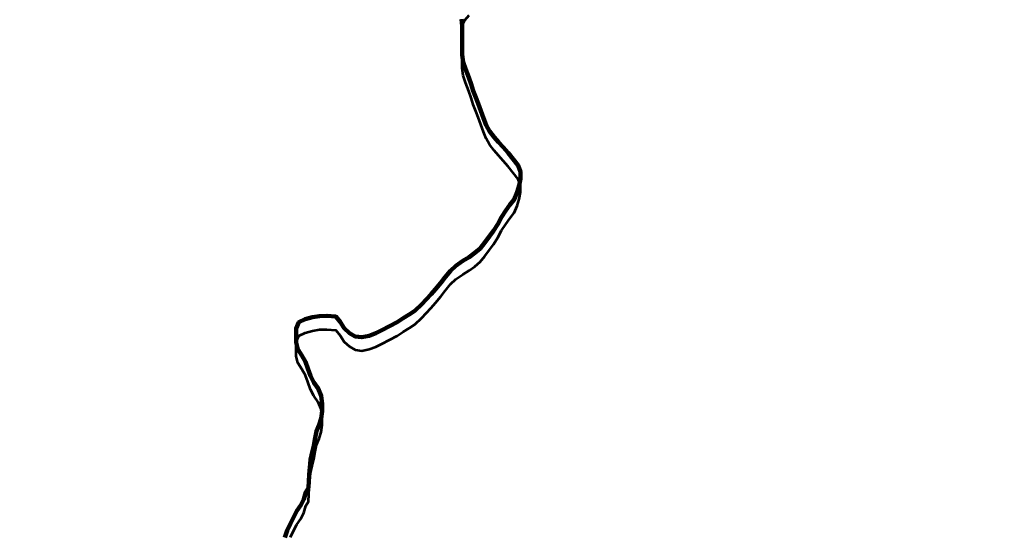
# Model space of a CAD drawing. Extents: x -1643653 to 4543381, y 1624270 to 13878484.
# Drawn here: x 738308 to 740190, y 8965537 to 8966529 of the extents above; entities that cross this region are included whole.
import ezdxf

# ---------------------------------------------------------------- set-up
doc = ezdxf.new("R2010")
doc.units = 0
doc.header["$LTSCALE"] = 200
for name, color, linetype, lineweight in [('24', 7, 'Continuous', 25), ('28', 7, 'Continuous', 53), ('53', 7, 'Continuous', 106), ('60', 7, 'Continuous', 13), ('9', 7, 'Continuous', 90)]:
    doc.layers.add(name, color=color, linetype=linetype, lineweight=lineweight)

msp = doc.modelspace()

# ---------------------------------------------------------------- linework, layer by layer
at = {"layer": '24', "lineweight": 53}
for points in [[(739158.1, 8966530), (739159.4, 8966517.4), (739159.7, 8966501.9), (739159.6, 8966488.5), (739159.6, 8966475.8), (739159.8, 8966461.7), (739161.8, 8966447.6), (739165.8, 8966434.4), (739172.5, 8966418), (739176.8, 8966405.2), (739180.7, 8966392.1), (739185.8, 8966379.3), (739190.3, 8966367.7), (739195.8, 8966353.6), (739200.5, 8966339.5), (739206, 8966326.4), (739212.5, 8966314.9)], [(739212.5, 8966314.9), (739221.2, 8966303.3), (739229.4, 8966293.7), (739238.7, 8966284), (739248.2, 8966272.7), (739257.8, 8966260.7), (739267.2, 8966248.6), (739271.9, 8966236.2), (739271.7, 8966223.1), (739269.6, 8966210.1), (739265.5, 8966197.1), (739259.7, 8966183.4), (739251.7, 8966172.8), (739243.5, 8966161.9), (739235.5, 8966149.4), (739228.5, 8966135.9), (739219.9, 8966122.7), (739212.2, 8966112.6), (739203.3, 8966100.1), (739194.2, 8966089), (739184.2, 8966080.5), (739173, 8966072.4), (739161.1, 8966064.8), (739147.8, 8966055.7), (739137.4, 8966046.1), (739127.2, 8966033.7), (739118.7, 8966022.8), (739108.3, 8966010.4), (739099.8, 8966000.7), (739090.7, 8965990.6), (739081.8, 8965981.7), (739068.4, 8965968.8), (739057.5, 8965961.5), (739046.3, 8965954.5), (739034.9, 8965947), (739019.6, 8965939.2), (739005.3, 8965931.5)], [(739005.3, 8965931.5), (738993.5, 8965925.7), (738980.6, 8965921), (738966.6, 8965918), (738953.9, 8965919.7), (738942.8, 8965926.2), (738932.8, 8965935.4), (738924.7, 8965947.7), (738916.9, 8965957.7), (738899.6, 8965959.3), (738885.1, 8965958.9), (738871.5, 8965956.5), (738857.8, 8965952.8), (738845.7, 8965947.2), (738840.1, 8965935.1), (738840, 8965921.4), (738840.2, 8965908), (738843.6, 8965895.1), (738851.5, 8965882.9), (738858, 8965870.6), (738863, 8965858.1), (738868.1, 8965843.9), (738874.6, 8965831.2), (738882.9, 8965819.4), (738888.6, 8965805.6), (738890.4, 8965789.8), (738890.2, 8965775.9), (738888.7, 8965761.5), (738884.4, 8965749.3), (738879.3, 8965737.4), (738877.1, 8965724.5), (738874.1, 8965709.8), (738870.9, 8965696.6), (738868, 8965682.8), (738866.3, 8965667.7), (738865.5, 8965653.5), (738863.8, 8965629.1), (738863.8, 8965628.4), (738858.8, 8965619.8), (738855, 8965606.6), (738849.3, 8965594.9), (738841.6, 8965583.7), (738835.7, 8965572.7), (738829.1, 8965559.3), (738822.9, 8965546.1), (738818.7, 8965532.6)]]:
    msp.add_lwpolyline(points, dxfattribs=at)
at = {"layer": '28'}
for points in [[(739212.5, 8966288.7), (739206, 8966300.3), (739200.5, 8966313.3), (739195.8, 8966327.4), (739190.3, 8966341.5), (739185.8, 8966353.2), (739180.7, 8966366), (739176.8, 8966379), (739172.5, 8966391.8), (739165.8, 8966408.2), (739161.8, 8966421.5), (739159.8, 8966435.6), (739159.6, 8966449.6), (739159.6, 8966462.3), (739159.7, 8966475.8), (739159.4, 8966491.2), (739158.1, 8966503.8), (739158.5, 8966516.8), (739164.8, 8966528.2), (739172.9, 8966538)], [(739158.1, 8966530), (739159.4, 8966517.4), (739159.7, 8966501.9), (739159.6, 8966488.5), (739159.6, 8966475.8), (739159.8, 8966461.7), (739161.8, 8966447.6), (739165.8, 8966434.4), (739172.5, 8966418), (739176.8, 8966405.2), (739180.7, 8966392.1), (739185.8, 8966379.3), (739190.3, 8966367.7), (739195.8, 8966353.6), (739200.5, 8966339.5), (739206, 8966326.4), (739212.5, 8966314.9)], [(739212.5, 8966314.9), (739221.2, 8966303.3), (739229.4, 8966293.7), (739238.7, 8966284), (739248.2, 8966272.7), (739257.8, 8966260.7), (739267.2, 8966248.6), (739271.9, 8966236.2), (739271.7, 8966223.1), (739269.6, 8966210.1), (739265.5, 8966197.1), (739259.7, 8966183.4), (739251.7, 8966172.8), (739243.5, 8966161.9), (739235.5, 8966149.4), (739228.5, 8966135.9), (739219.9, 8966122.7), (739212.2, 8966112.6), (739203.3, 8966100.1), (739194.2, 8966089), (739184.2, 8966080.5), (739173, 8966072.4), (739161.1, 8966064.8), (739147.8, 8966055.7), (739137.4, 8966046.1), (739127.2, 8966033.7), (739118.7, 8966022.8), (739108.3, 8966010.4), (739099.8, 8966000.7), (739090.7, 8965990.6), (739081.8, 8965981.7), (739068.4, 8965968.8), (739057.5, 8965961.5), (739046.3, 8965954.5), (739034.9, 8965947), (739019.6, 8965939.2), (739005.3, 8965931.5)], [(739005.3, 8965905.3), (739019.6, 8965913.1), (739034.9, 8965920.9), (739046.3, 8965928.3), (739057.5, 8965935.3), (739068.4, 8965942.6), (739081.8, 8965955.5), (739090.7, 8965964.5), (739099.8, 8965974.6), (739108.3, 8965984.2), (739118.7, 8965996.6), (739127.2, 8966007.6), (739137.4, 8966020), (739147.8, 8966029.5), (739161.1, 8966038.7), (739173, 8966046.2), (739184.2, 8966054.4), (739194.2, 8966062.9), (739203.3, 8966073.9), (739212.2, 8966086.4), (739219.9, 8966096.5), (739228.5, 8966109.8), (739235.5, 8966123.2), (739243.5, 8966135.8), (739251.7, 8966146.7), (739259.7, 8966157.2), (739265.5, 8966170.9), (739269.6, 8966184), (739271.7, 8966197), (739271.9, 8966210), (739267.2, 8966222.5), (739257.8, 8966234.5), (739248.2, 8966246.5), (739238.7, 8966257.8), (739229.4, 8966267.6), (739221.2, 8966277.2), (739212.5, 8966288.7)], [(739005.3, 8965931.5), (738993.5, 8965925.7), (738980.6, 8965921), (738966.6, 8965918), (738953.9, 8965919.7), (738942.8, 8965926.2), (738932.8, 8965935.4), (738924.7, 8965947.7), (738916.9, 8965957.7), (738899.6, 8965959.3), (738885.1, 8965958.9), (738871.5, 8965956.5), (738857.8, 8965952.8), (738845.7, 8965947.2), (738840.1, 8965935.1), (738840, 8965921.4), (738840.2, 8965908), (738843.6, 8965895.1), (738851.5, 8965882.9), (738858, 8965870.6), (738863, 8965858.1), (738868.1, 8965843.9), (738874.6, 8965831.2), (738882.9, 8965819.4), (738888.6, 8965805.6), (738890.4, 8965789.8), (738890.2, 8965775.9), (738888.7, 8965761.5), (738884.4, 8965749.3), (738879.3, 8965737.4), (738877.1, 8965724.5), (738874.1, 8965709.8), (738870.9, 8965696.6), (738868, 8965682.8), (738866.3, 8965667.7), (738865.5, 8965653.5), (738863.8, 8965629.1), (738863.8, 8965628.4), (738858.8, 8965619.8), (738855, 8965606.6), (738849.3, 8965594.9), (738841.6, 8965583.7), (738835.7, 8965572.7), (738829.1, 8965559.3), (738822.9, 8965546.1), (738818.7, 8965532.6)], [(738829.1, 8965533.1), (738835.7, 8965546.5), (738841.6, 8965557.5), (738849.3, 8965568.8), (738855, 8965580.4), (738858.8, 8965593.6), (738863.8, 8965602.2), (738863.8, 8965602.9), (738865.5, 8965627.3), (738866.3, 8965641.5), (738868, 8965656.6), (738870.9, 8965670.4), (738874.1, 8965683.7), (738877.1, 8965698.3), (738879.3, 8965711.2), (738884.4, 8965723.2), (738888.7, 8965735.4), (738890.2, 8965749.8), (738890.4, 8965763.6), (738888.6, 8965779.4), (738882.9, 8965793.3), (738874.6, 8965805.1), (738868.1, 8965817.8), (738863, 8965832), (738858, 8965844.4), (738851.5, 8965856.8), (738843.6, 8965868.9), (738840.2, 8965881.8), (738840, 8965895.2), (738840.1, 8965908.9), (738845.7, 8965921), (738857.8, 8965926.6), (738871.5, 8965930.4), (738885.1, 8965932.7), (738899.6, 8965933.1), (738916.9, 8965931.6), (738924.7, 8965921.5), (738932.8, 8965909.3), (738942.8, 8965900), (738953.9, 8965893.5), (738966.6, 8965891.8), (738980.6, 8965894.8), (738993.5, 8965899.6), (739005.3, 8965905.3)]]:
    msp.add_lwpolyline(points, dxfattribs=at)
for points in [[(738852.4, 8967397.8), (738119.2, 8967456.1), (736819.8, 8967385.2), (735978.7, 8967299.6), (734932.4, 8966935.1), (733681.7, 8966482.5), (732152.4, 8966285.3), (730470.8, 8966190.5), (727806.8, 8965794.5), (726426, 8965189.7), (726351.8, 8965240.9), (726326.3, 8965228.3)], [(743879.1, 8965604.4), (743559.1, 8965590.5), (743000.3, 8965872.6), (741413.3, 8966731.2), (740701.8, 8967013.8), (739557.2, 8967298.3), (738862.3, 8967422.5)]]:
    msp.add_spline(points, degree=3, dxfattribs=at)
at = {"layer": '53'}
for points in [[(739158.1, 8966530), (739159.4, 8966517.4), (739159.7, 8966501.9), (739159.6, 8966488.5), (739159.6, 8966475.8), (739159.8, 8966461.7), (739161.8, 8966447.6), (739165.8, 8966434.4), (739172.5, 8966418), (739176.8, 8966405.2), (739180.7, 8966392.1), (739185.8, 8966379.3), (739190.3, 8966367.7), (739195.8, 8966353.6), (739200.5, 8966339.5), (739206, 8966326.4), (739212.5, 8966314.9)], [(739212.5, 8966314.9), (739221.2, 8966303.3), (739229.4, 8966293.7), (739238.7, 8966284), (739248.2, 8966272.7), (739257.8, 8966260.7), (739267.2, 8966248.6), (739271.9, 8966236.2), (739271.7, 8966223.1), (739269.6, 8966210.1), (739265.5, 8966197.1), (739259.7, 8966183.4), (739251.7, 8966172.8), (739243.5, 8966161.9), (739235.5, 8966149.4), (739228.5, 8966135.9), (739219.9, 8966122.7), (739212.2, 8966112.6), (739203.3, 8966100.1), (739194.2, 8966089), (739184.2, 8966080.5), (739173, 8966072.4), (739161.1, 8966064.8), (739147.8, 8966055.7), (739137.4, 8966046.1), (739127.2, 8966033.7), (739118.7, 8966022.8), (739108.3, 8966010.4), (739099.8, 8966000.7), (739090.7, 8965990.6), (739081.8, 8965981.7), (739068.4, 8965968.8), (739057.5, 8965961.5), (739046.3, 8965954.5), (739034.9, 8965947), (739019.6, 8965939.2), (739005.3, 8965931.5)], [(739005.3, 8965931.5), (738993.5, 8965925.7), (738980.6, 8965921), (738966.6, 8965918), (738953.9, 8965919.7), (738942.8, 8965926.2), (738932.8, 8965935.4), (738924.7, 8965947.7), (738916.9, 8965957.7), (738899.6, 8965959.3), (738885.1, 8965958.9), (738871.5, 8965956.5), (738857.8, 8965952.8), (738845.7, 8965947.2), (738840.1, 8965935.1), (738840, 8965921.4), (738840.2, 8965908), (738843.6, 8965895.1), (738851.5, 8965882.9), (738858, 8965870.6), (738863, 8965858.1), (738868.1, 8965843.9), (738874.6, 8965831.2), (738882.9, 8965819.4), (738888.6, 8965805.6), (738890.4, 8965789.8), (738890.2, 8965775.9), (738888.7, 8965761.5), (738884.4, 8965749.3), (738879.3, 8965737.4), (738877.1, 8965724.5), (738874.1, 8965709.8), (738870.9, 8965696.6), (738868, 8965682.8), (738866.3, 8965667.7), (738865.5, 8965653.5), (738863.8, 8965629.1), (738863.8, 8965628.4), (738858.8, 8965619.8), (738855, 8965606.6), (738849.3, 8965594.9), (738841.6, 8965583.7), (738835.7, 8965572.7), (738829.1, 8965559.3), (738822.9, 8965546.1), (738818.7, 8965532.6)]]:
    msp.add_lwpolyline(points, dxfattribs=at)
at = {"layer": '60', "lineweight": 25}
msp.add_spline([(814781, 9009175.5), (814787.2, 9009173.4), (814796.9, 9009173.4), (814799.4, 9009172.4), (814805.1, 9009174.5), (814805.6, 9009176.5), (814811.7, 9009179.5), (814811.7, 9009179.5), (814801.5, 9009181), (814790.7, 9009181.5), (814784.1, 9009183.1), (814777.4, 9009185.1), (814778.4, 9009175.5)], degree=3, dxfattribs=at)
at = {"layer": '9'}
for points in [[(739158.1, 8966530), (739159.4, 8966517.4), (739159.7, 8966501.9), (739159.6, 8966488.5), (739159.6, 8966475.8), (739159.8, 8966461.7), (739161.8, 8966447.6), (739165.8, 8966434.4), (739172.5, 8966418), (739176.8, 8966405.2), (739180.7, 8966392.1), (739185.8, 8966379.3), (739190.3, 8966367.7), (739195.8, 8966353.6), (739200.5, 8966339.5), (739206, 8966326.4), (739212.5, 8966314.9)], [(739212.5, 8966314.9), (739221.2, 8966303.3), (739229.4, 8966293.7), (739238.7, 8966284), (739248.2, 8966272.7), (739257.8, 8966260.7), (739267.2, 8966248.6), (739271.9, 8966236.2), (739271.7, 8966223.1), (739269.6, 8966210.1), (739265.5, 8966197.1), (739259.7, 8966183.4), (739251.7, 8966172.8), (739243.5, 8966161.9), (739235.5, 8966149.4), (739228.5, 8966135.9), (739219.9, 8966122.7), (739212.2, 8966112.6), (739203.3, 8966100.1), (739194.2, 8966089), (739184.2, 8966080.5), (739173, 8966072.4), (739161.1, 8966064.8), (739147.8, 8966055.7), (739137.4, 8966046.1), (739127.2, 8966033.7), (739118.7, 8966022.8), (739108.3, 8966010.4), (739099.8, 8966000.7), (739090.7, 8965990.6), (739081.8, 8965981.7), (739068.4, 8965968.8), (739057.5, 8965961.5), (739046.3, 8965954.5), (739034.9, 8965947), (739019.6, 8965939.2), (739005.3, 8965931.5)], [(739005.3, 8965931.5), (738993.5, 8965925.7), (738980.6, 8965921), (738966.6, 8965918), (738953.9, 8965919.7), (738942.8, 8965926.2), (738932.8, 8965935.4), (738924.7, 8965947.7), (738916.9, 8965957.7), (738899.6, 8965959.3), (738885.1, 8965958.9), (738871.5, 8965956.5), (738857.8, 8965952.8), (738845.7, 8965947.2), (738840.1, 8965935.1), (738840, 8965921.4), (738840.2, 8965908), (738843.6, 8965895.1), (738851.5, 8965882.9), (738858, 8965870.6), (738863, 8965858.1), (738868.1, 8965843.9), (738874.6, 8965831.2), (738882.9, 8965819.4), (738888.6, 8965805.6), (738890.4, 8965789.8), (738890.2, 8965775.9), (738888.7, 8965761.5), (738884.4, 8965749.3), (738879.3, 8965737.4), (738877.1, 8965724.5), (738874.1, 8965709.8), (738870.9, 8965696.6), (738868, 8965682.8), (738866.3, 8965667.7), (738865.5, 8965653.5), (738863.8, 8965629.1), (738863.8, 8965628.4), (738858.8, 8965619.8), (738855, 8965606.6), (738849.3, 8965594.9), (738841.6, 8965583.7), (738835.7, 8965572.7), (738829.1, 8965559.3), (738822.9, 8965546.1), (738818.7, 8965532.6)]]:
    msp.add_lwpolyline(points, dxfattribs=at)

doc.saveas('drawing.dxf')
